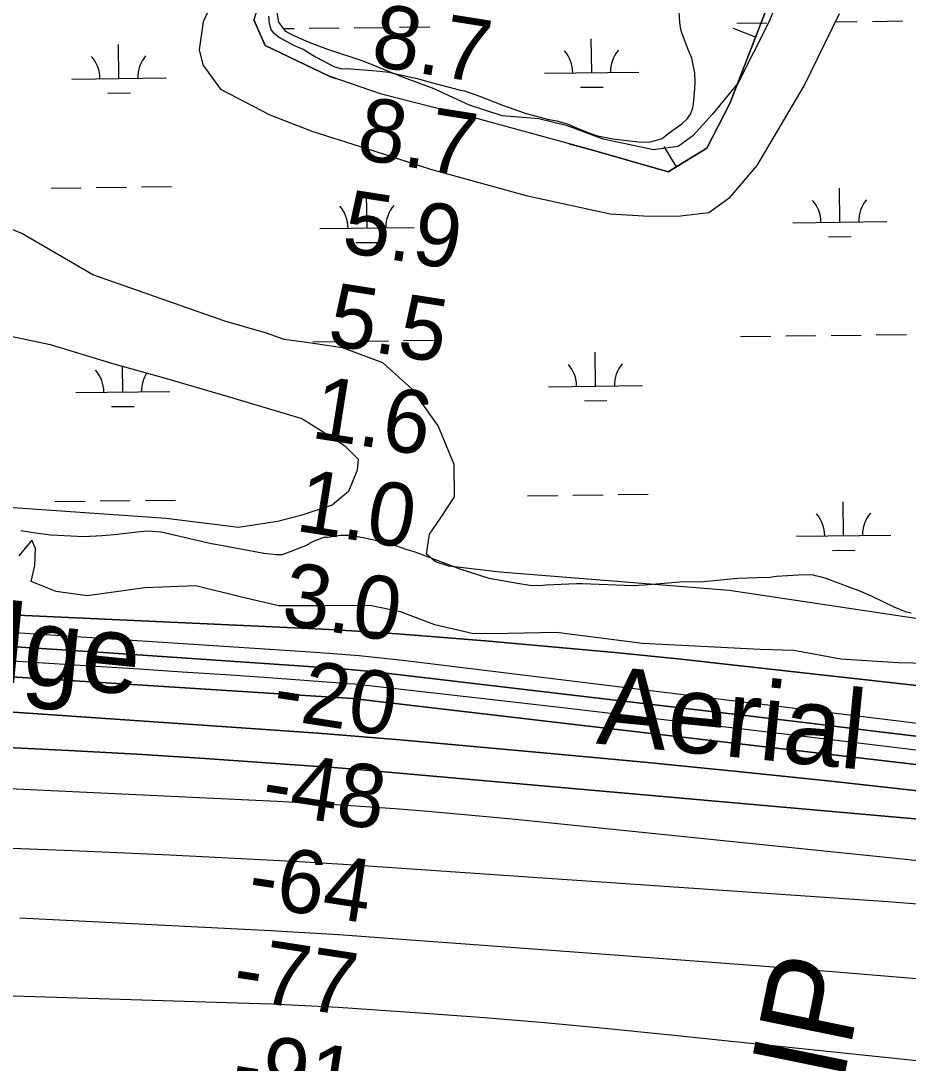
# Model space of a CAD drawing. Extents: x 3704301 to 3742427, y 506229 to 532009.
# Drawn here: x 3722983 to 3723925, y 520458 to 521564 of the extents above; entities that cross this region are included whole.
import ezdxf

# ---------------------------------------------------------------- set-up
doc = ezdxf.new("R2010")
doc.units = 0
for name, color, linetype in [('V-BORW-LINE', 7, 'Continuous'), ('V-CHAN-NAID', 7, 'Continuous'), ('V-RIVR-EDGE', 7, 'Continuous'), ('V-RIVR-IDEN', 7, 'Continuous'), ('V-RIVR-RANG', 7, 'Continuous'), ('V-SITE-VEGE', 7, 'Continuous'), ('V-TOPO-DPTH', 7, 'Continuous'), ('V-TOPO-MAJR', 7, 'Continuous'), ('V-TOPO-MINR', 7, 'Continuous'), ('V-TOPO-WATR', 7, 'Continuous'), ('V-WETL-SWMP', 7, 'Continuous')]:
    doc.layers.add(name, color=color, linetype=linetype)

msp = doc.modelspace()

# ---------------------------------------------------------------- linework, layer by layer
at = {"layer": 'V-BORW-LINE'}
for p, q in [((3723762.6, 521546.6), (3723739.3, 521555.6)), ((3723678.7, 521409.1), (3723665.6, 521430.4))]:
    msp.add_line(p, q, dxfattribs=at)
for points in [[(3723324.5, 521805.2), (3723281.8, 521737.5), (3723241.1, 521600.1), (3723229.9, 521565), (3723242.2, 521537.6), (3723309.9, 521505.2), (3723316.8, 521502.8)], [(3723773.1, 521573.8), (3723735.3, 521476), (3723711, 521428.9), (3723669.7, 521403.6), (3723591, 521426.3), (3723466.7, 521460.1), (3723365.4, 521486), (3723309.9, 521505.2), (3723242.2, 521537.6), (3723229.9, 521565)], [(3723564.6, 521433.5), (3723591, 521426.3), (3723669.7, 521403.6), (3723711, 521428.9), (3723735.3, 521476), (3723773.1, 521573.8)]]:
    msp.add_lwpolyline(points, dxfattribs=at)
at = {"layer": 'V-RIVR-EDGE'}
msp.add_lwpolyline([(3723945.1, 520882.1), (3723913.9, 520882.7), (3723853.3, 520886.5), (3723803.4, 520895.6), (3723767.4, 520896.9), (3723642.6, 520903.2), (3723551.4, 520914.9), (3723499.7, 520913.8), (3723463.1, 520913.3), (3723422.3, 520923), (3723385.7, 520936.9), (3723353.3, 520943.6), (3723301.7, 520943.1), (3723256.7, 520943.2), (3723217.1, 520952.3), (3723168.5, 520964.4), (3723114.4, 520962.2), (3723053.2, 520953.9), (3723020.2, 520958.2), (3722993.8, 520969.1), (3722997.4, 520985.9), (3722998.1, 521003.9), (3722994.5, 521012.9), (3722980.7, 520996.1)], dxfattribs=at)
at = {"layer": 'V-SITE-VEGE'}
for points in [[(3723245.5, 521568.7), (3723246.2, 521561.1), (3723248.4, 521554.1), (3723250.6, 521551.4), (3723257.2, 521546), (3723273.6, 521537.5), (3723282.4, 521533.8), (3723295.5, 521525.8), (3723304.3, 521521), (3723315.8, 521515.2), (3723323.9, 521513.1), (3723328.3, 521513.2), (3723359.8, 521510.9), (3723363.7, 521510.4), (3723373.5, 521509.4), (3723393.6, 521504.7), (3723403.4, 521502.7), (3723419.8, 521498), (3723437.2, 521493.3), (3723448.1, 521490.7), (3723453.6, 521489.7), (3723470.5, 521483.4), (3723494, 521474.4), (3723519.1, 521465.5), (3723543.1, 521459.3), (3723551.8, 521457.8), (3723563.8, 521454.1), (3723572.6, 521450.4), (3723585.7, 521445.1), (3723595, 521442), (3723604.2, 521439.9), (3723613.5, 521438.4), (3723638.5, 521435.5), (3723645, 521435), (3723651, 521435.6), (3723663.5, 521439), (3723669.4, 521444), (3723674.8, 521447.9), (3723684.5, 521454.5), (3723689.9, 521460), (3723693.6, 521464.9), (3723696.2, 521471.5), (3723696.7, 521475.8), (3723698.2, 521491.6), (3723698.6, 521498.7), (3723698, 521508.5), (3723695, 521524.2), (3723691.1, 521533.4), (3723684.4, 521551.2), (3723683.3, 521554.5), (3723682.1, 521562.1), (3723681.4, 521573.5)], [(3723185, 521008.9), (3723171.4, 521012), (3723131.6, 521021.3), (3723118, 521022.2), (3723109.3, 521021.6), (3723081.6, 521018.5), (3723069.1, 521017.3), (3723049.5, 521016.5), (3723021.8, 521017.8), (3723014.2, 521018.2), (3722998.4, 521020.2), (3722982.6, 521022.7)], [(3723927.8, 520935.4), (3723921.8, 520936.9), (3723909.8, 520941.7), (3723885.7, 520953.3), (3723872.6, 520959.2), (3723863.9, 520962.3), (3723837.7, 520972.3), (3723831.1, 520973.9), (3723826.2, 520974.9), (3723823, 520975.9), (3723808.3, 520975.8), (3723784.9, 520974.4), (3723777.9, 520973.2), (3723764.3, 520973), (3723743.6, 520972.2), (3723707.3, 520968.5), (3723682.3, 520968.2), (3723644.8, 520965.1), (3723632.3, 520964.4), (3723579, 520966.4), (3723572.5, 520966.4), (3723539.9, 520964.9), (3723533.9, 520964.3), (3723523.1, 520964.7), (3723510, 520966.7), (3723480, 520972.3), (3723448.9, 520982.2), (3723405.2, 520998.5), (3723399.2, 521000.7), (3723392.7, 521002.7), (3723380.7, 521006.9), (3723376.9, 521008), (3723361.6, 521011.6), (3723350.1, 521014.7), (3723332.2, 521017.8), (3723322.4, 521017.6), (3723308.3, 521015.8), (3723304.5, 521015.8), (3723293.1, 521011.3), (3723285, 521006.9), (3723260.1, 520997.3), (3723254.1, 520997.2), (3723240.5, 520998.7), (3723191.5, 521007.9), (3723185, 521008.9)]]:
    msp.add_lwpolyline(points, dxfattribs=at)
at = {"layer": 'V-TOPO-DPTH'}
for points in [[(3722731.2, 520944.4), (3723273.3, 520919.8), (3723309.6, 520917.9), (3723345.9, 520915.8), (3723382.2, 520913.3), (3723418.4, 520910.6), (3723479.7, 520905.5), (3723546.5, 520899.7), (3723613.3, 520893.5), (3723680.1, 520886.8), (3723746.8, 520879.6), (3724120.9, 520837.7), (3724140.7, 520835.4), (3724160.4, 520833.1), (3724180.1, 520830.7), (3724199.9, 520828.3), (3724356.6, 520808.4), (3724446, 520797.1), (3724535.3, 520785.9), (3724624.6, 520774.7), (3724713.9, 520763.6), (3724835.1, 520748.5)], [(3722900.1, 520904.8), (3722988, 520899), (3723075.9, 520893.2), (3723163.8, 520887.3), (3723308.6, 520877.5), (3723324, 520876.3), (3723339.5, 520875), (3723355, 520873.4), (3723370.4, 520871.7), (3723757.7, 520826), (3723823.1, 520818.2), (3723888.5, 520810.3), (3723953.8, 520802.2), (3724019.1, 520794.1), (3724095.5, 520784.5), (3724122.6, 520781), (3724149.8, 520777.6), (3724176.9, 520774), (3724204.1, 520770.4), (3724231.2, 520766.8), (3724258.3, 520763), (3724285.4, 520759.2), (3724312.5, 520755.2), (3724838.6, 520677.1)], [(3724838.6, 520677.1), (3724312.5, 520755.2), (3724285.4, 520759.2), (3724258.3, 520763), (3724231.2, 520766.8), (3724204.1, 520770.4), (3724176.9, 520774), (3724149.8, 520777.6), (3724122.6, 520781), (3724095.5, 520784.5), (3724019.1, 520794.1), (3723953.8, 520802.2), (3723888.5, 520810.3), (3723823.1, 520818.2), (3723757.7, 520826), (3723370.4, 520871.7), (3723355, 520873.4), (3723339.5, 520875), (3723324, 520876.3), (3723308.6, 520877.5), (3723163.8, 520887.3), (3723075.9, 520893.2), (3722988, 520899), (3722900.1, 520904.8)], [(3724811.5, 520655), (3724572.6, 520691.2), (3724501.4, 520701.8), (3724430.1, 520712), (3724358.8, 520721.9), (3724287.4, 520731.4), (3724199.1, 520742.9), (3724171.8, 520746.4), (3724144.5, 520749.9), (3724117.2, 520753.2), (3724089.8, 520756.4), (3723334.8, 520844.7), (3722627.3, 520889.9)], [(3722627.3, 520889.9), (3723334.8, 520844.7), (3724089.8, 520756.4), (3724117.2, 520753.2), (3724144.5, 520749.9), (3724171.8, 520746.4), (3724199.1, 520742.9), (3724287.4, 520731.4), (3724358.8, 520721.9), (3724430.1, 520712), (3724501.4, 520701.8), (3724572.6, 520691.2), (3724811.5, 520655)], [(3724731.6, 520642.8), (3724664.7, 520652.9), (3724597.7, 520662.8), (3724530.6, 520672.1), (3724463.5, 520681.1), (3724167.1, 520719.8), (3724153.3, 520721.6), (3724139.4, 520723.3), (3724125.5, 520724.9), (3724111.7, 520726.6), (3723941.4, 520746), (3723842.4, 520757), (3723743.3, 520767.5), (3723644.2, 520777.2), (3723545, 520786.5), (3723389.4, 520800.5), (3723359, 520803.2), (3723328.7, 520805.7), (3723298.4, 520808), (3723268, 520810.2), (3722656, 520852.2)], [(3722656, 520852.2), (3723268, 520810.2), (3723298.4, 520808), (3723328.7, 520805.7), (3723359, 520803.2), (3723389.4, 520800.5), (3723545, 520786.5), (3723644.2, 520777.2), (3723743.3, 520767.5), (3723842.4, 520757), (3723941.4, 520746), (3724111.7, 520726.6), (3724125.5, 520724.9), (3724139.4, 520723.3), (3724153.3, 520721.6), (3724167.1, 520719.8), (3724463.5, 520681.1), (3724530.6, 520672.1), (3724597.7, 520662.8), (3724664.7, 520652.9), (3724731.6, 520642.8)], [(3724736.4, 520618.7), (3724711.6, 520622.1), (3724137, 520698), (3724135.8, 520698.2), (3724134.6, 520698.3), (3724133.4, 520698.5), (3724132.2, 520698.6), (3724117.6, 520700.3), (3724109.1, 520701.2), (3724100.6, 520702.1), (3724092.1, 520702.9), (3724083.6, 520703.7), (3723348.7, 520768.8), (3723336, 520769.9), (3723323.3, 520771), (3723310.6, 520771.9), (3723297.9, 520772.8), (3723178.4, 520781), (3723106, 520785.6), (3723033.5, 520789.7), (3722961, 520793.2)], [(3722961, 520793.2), (3723033.5, 520789.7), (3723106, 520785.6), (3723178.4, 520781), (3723297.9, 520772.8), (3723310.6, 520771.9), (3723323.3, 520771), (3723336, 520769.9), (3723348.7, 520768.8), (3724083.6, 520703.7), (3724092.1, 520702.9), (3724100.6, 520702.1), (3724109.1, 520701.2), (3724117.6, 520700.3), (3724132.2, 520698.6), (3724133.4, 520698.5), (3724134.6, 520698.3), (3724135.8, 520698.2), (3724137, 520698), (3724711.6, 520622.1), (3724736.4, 520618.7)]]:
    msp.add_lwpolyline(points, dxfattribs=at)
at = {"layer": 'V-TOPO-MAJR'}
msp.add_lwpolyline([(3724796.4, 520572.8), (3724505.8, 520608.4), (3724442.5, 520616.1), (3724379.2, 520623.7), (3724315.9, 520631.1), (3724252.6, 520638.4), (3724181.8, 520646.5), (3724153.8, 520649.7), (3724125.9, 520652.8), (3724098, 520655.8), (3724070, 520658.7), (3723504.3, 520716.7), (3723473.2, 520719.7), (3723442, 520722.6), (3723410.9, 520725.3), (3723379.7, 520727.8), (3723348.5, 520730), (3723317.3, 520732.1), (3723286, 520733.9), (3723254.8, 520735.5), (3722909.9, 520751.7)], dxfattribs=at)
at = {"layer": 'V-TOPO-MINR'}
for points in [[(3724879.8, 520684.8), (3724179.7, 520787.7), (3724175.2, 520788.3), (3724170.6, 520789), (3724166.1, 520789.6), (3724161.5, 520790.2), (3724157, 520790.8), (3724152.4, 520791.4), (3724147.9, 520792), (3724143.3, 520792.6), (3724131.8, 520794.1), (3724121.5, 520795.4), (3724111.1, 520796.7), (3724100.8, 520798), (3724090.5, 520799.3), (3723388.2, 520885.1), (3723365, 520887.7), (3723341.9, 520890.1), (3723318.7, 520892), (3723295.4, 520893.7), (3722949.2, 520916.1)], [(3724078.6, 520772.2), (3723784.6, 520808), (3723710.1, 520817), (3723635.5, 520825.8), (3723561, 520834.5), (3723486.4, 520843.1), (3723352.6, 520858.3), (3723344.9, 520859.1), (3723337.1, 520859.9), (3723329.4, 520860.5), (3723321.7, 520861.1), (3723245.6, 520866.6), (3723199.8, 520869.8), (3723154, 520872.9), (3723108.2, 520876), (3723062.4, 520878.9), (3722646.4, 520905.2)], [(3724838.6, 520677.1), (3724312.5, 520755.2), (3724285.4, 520759.2), (3724258.3, 520763), (3724231.2, 520766.8), (3724204.1, 520770.4), (3724176.9, 520774), (3724149.8, 520777.6), (3724122.6, 520781), (3724095.5, 520784.5), (3724019.1, 520794.1), (3723953.8, 520802.2), (3723888.5, 520810.3), (3723823.1, 520818.2), (3723757.7, 520826), (3723370.4, 520871.7), (3723355, 520873.4), (3723339.5, 520875), (3723324, 520876.3), (3723308.6, 520877.5), (3723163.8, 520887.3), (3723075.9, 520893.2), (3722988, 520899), (3722900.1, 520904.8)], [(3724811.5, 520655), (3724572.6, 520691.2), (3724501.4, 520701.8), (3724430.1, 520712), (3724358.8, 520721.9), (3724287.4, 520731.4), (3724199.1, 520742.9), (3724171.8, 520746.4), (3724144.5, 520749.9), (3724117.2, 520753.2), (3724089.8, 520756.4), (3723334.8, 520844.7), (3722627.3, 520889.9)], [(3724731.6, 520642.8), (3724664.7, 520652.9), (3724597.7, 520662.8), (3724530.6, 520672.1), (3724463.5, 520681.1), (3724167.1, 520719.8), (3724153.3, 520721.6), (3724139.4, 520723.3), (3724125.5, 520724.9), (3724111.7, 520726.6), (3723941.4, 520746), (3723842.4, 520757), (3723743.3, 520767.5), (3723644.2, 520777.2), (3723545, 520786.5), (3723389.4, 520800.5), (3723359, 520803.2), (3723328.7, 520805.7), (3723298.4, 520808), (3723268, 520810.2), (3722656, 520852.2)], [(3724736.4, 520618.7), (3724711.6, 520622.1), (3724137, 520698), (3724135.8, 520698.2), (3724134.6, 520698.3), (3724133.4, 520698.5), (3724132.2, 520698.6), (3724117.6, 520700.3), (3724109.1, 520701.2), (3724100.6, 520702.1), (3724092.1, 520702.9), (3724083.6, 520703.7), (3723348.7, 520768.8), (3723336, 520769.9), (3723323.3, 520771), (3723310.6, 520771.9), (3723297.9, 520772.8), (3723178.4, 520781), (3723106, 520785.6), (3723033.5, 520789.7), (3722961, 520793.2)], [(3723938.9, 520626.2), (3723903.1, 520628.9), (3723330.6, 520668.3), (3723319.1, 520669.1), (3723307.5, 520669.8), (3723296, 520670.5), (3723284.4, 520671.1), (3723196.2, 520675.7), (3723140.5, 520678.5), (3723084.8, 520681.1), (3723029.1, 520683.4), (3722973.4, 520685.6)], [(3724763.5, 520462.7), (3724621.6, 520479.3), (3724535.2, 520489.2), (3724448.9, 520498.7), (3724362.4, 520507.7), (3724276, 520516.3), (3724137, 520529.8), (3724120, 520531.4), (3724103, 520532.9), (3724086, 520534.5), (3724069, 520535.9), (3723933.4, 520547.3), (3723848.5, 520554.3), (3723763.7, 520561.1), (3723678.8, 520567.6), (3723593.9, 520574), (3723344.1, 520592.4), (3723320.1, 520594), (3723296, 520595.6), (3723271.9, 520597), (3723247.9, 520598.3), (3722981.7, 520611.7)], [(3724756, 520373.4), (3724571.4, 520391.5), (3724490.4, 520399.6), (3724409.5, 520408), (3724328.6, 520416.8), (3724247.7, 520425.8), (3724129.5, 520439.3), (3724107.8, 520441.8), (3724086, 520444.2), (3724064.3, 520446.6), (3724042.5, 520448.9), (3723665.6, 520488.4), (3723602.2, 520494.7), (3723538.6, 520500.6), (3723475, 520505.8), (3723411.4, 520510.6), (3723354.9, 520514.6), (3723319.5, 520516.8), (3723284.1, 520518.8), (3723248.7, 520520.4), (3723213.2, 520521.7), (3722804.6, 520534.3)]]:
    msp.add_lwpolyline(points, dxfattribs=at)
at = {"layer": 'V-TOPO-WATR'}
msp.add_lwpolyline([(3724835.1, 520748.5), (3724713.9, 520763.6), (3724624.6, 520774.7), (3724535.3, 520785.9), (3724446, 520797.1), (3724356.6, 520808.4), (3724199.9, 520828.3), (3724180.1, 520830.7), (3724160.4, 520833.1), (3724140.7, 520835.4), (3724120.9, 520837.7), (3723746.8, 520879.6), (3723680.1, 520886.8), (3723613.3, 520893.5), (3723546.5, 520899.7), (3723479.7, 520905.5), (3723418.4, 520910.6), (3723382.2, 520913.3), (3723345.9, 520915.8), (3723309.6, 520917.9), (3723273.3, 520919.8), (3722731.2, 520944.4)], dxfattribs=at)
at = {"layer": 'V-WETL-SWMP'}
for p, q in [((3723886.6, 521563.3), (3723918.6, 521563.7)), ((3723261.6, 521555.6), (3723272.7, 521555.8)), ((3723288.7, 521556), (3723320.7, 521556.4)), ((3723336.7, 521556.6), (3723368.7, 521556.9)), ((3723384.7, 521557.1), (3723416.7, 521557.5)), ((3723742.6, 521561.5), (3723774.6, 521561.9)), ((3723847.5, 521562.8), (3723870.6, 521563.1)), ((3723588.7, 521508.9), (3723588.2, 521544.9)), ((3723086.8, 521502.8), (3723086.4, 521538.8)), ((3723538.7, 521508.3), (3723638.7, 521509.5)), ((3723036.8, 521502.1), (3723136.8, 521503.4)), ((3723075, 521487.2), (3723099, 521487.5)), ((3723576.8, 521493.3), (3723600.8, 521493.6)), ((3723014.8, 521386.4), (3723046.8, 521386.8)), ((3723062.8, 521387), (3723094.8, 521387.4)), ((3723110.8, 521387.6), (3723142.8, 521388)), ((3723350.2, 521344.1), (3723349.7, 521380.1)), ((3723852.1, 521350.2), (3723851.6, 521386.2)), ((3723300.2, 521343.5), (3723400.2, 521344.7)), ((3723802.1, 521349.6), (3723902.1, 521350.8)), ((3723840.2, 521334.7), (3723864.2, 521335)), ((3723338.4, 521328.5), (3723362.4, 521328.8)), ((3723292.8, 521223.3), (3723324.8, 521223.7)), ((3723340.8, 521223.9), (3723372.8, 521224.3)), ((3723388.8, 521224.5), (3723420.8, 521224.9)), ((3723746.7, 521228.9), (3723778.7, 521229.3)), ((3723794.7, 521229.5), (3723826.7, 521229.8)), ((3723842.7, 521230), (3723874.7, 521230.4)), ((3723890.7, 521230.6), (3723922.7, 521231)), ((3723592.7, 521176.2), (3723592.3, 521212.2)), ((3723090.9, 521170.1), (3723090.5, 521197.3)), ((3723542.7, 521175.6), (3723642.7, 521176.9)), ((3723040.9, 521169.5), (3723140.9, 521170.7)), ((3723079, 521154.5), (3723103, 521154.8)), ((3723580.9, 521160.7), (3723604.9, 521161)), ((3723066.9, 521054.4), (3723098.9, 521054.8)), ((3723114.9, 521055), (3723146.9, 521055.4)), ((3723520.7, 521059.9), (3723552.7, 521060.3)), ((3723568.7, 521060.5), (3723600.7, 521060.9)), ((3723616.7, 521061.1), (3723648.7, 521061.5)), ((3723018.9, 521053.8), (3723050.9, 521054.2)), ((3723856.1, 521017.6), (3723855.7, 521053.6)), ((3723806.1, 521017), (3723906.1, 521018.2)), ((3723844.3, 521002), (3723868.3, 521002.3))]:
    msp.add_line(p, q, dxfattribs=at)
for points in [[(3723805.7, 521635.6), (3723777, 521563), (3723744.1, 521498.1), (3723716.7, 521464.6), (3723696.2, 521441.8), (3723680.4, 521430.4), (3723654.4, 521427.1), (3723627.7, 521432.7), (3723601, 521438.3), (3723562.9, 521452.6), (3723532.6, 521459.9), (3723493.5, 521463), (3723459, 521474.4), (3723419.7, 521492.3), (3723388.8, 521503.7), (3723346, 521521), (3723308.5, 521533.5), (3723288.9, 521541), (3723271, 521548.5), (3723263.9, 521552.5), (3723256.7, 521562.5), (3723252.8, 521584.9)], [(3723190.8, 521594.8), (3723176.4, 521562.7), (3723172.1, 521533), (3723175.8, 521517.1), (3723194.5, 521491.3), (3723246.9, 521464.1), (3723292.7, 521446.3), (3723357.5, 521425.8), (3723417.6, 521406.4), (3723519.1, 521378.7), (3723608.2, 521359.1), (3723649.6, 521356.6), (3723682.8, 521357.1), (3723712.9, 521360.4), (3723735.8, 521376.7), (3723764.4, 521410.2), (3723814.3, 521494.9), (3723851.8, 521571.7)], [(3723932.6, 520929.8), (3723734.5, 520959.3), (3723491.5, 520978.8), (3723437, 520985.2), (3723422.7, 520989.7), (3723413.2, 520997.9), (3723416.4, 521019.3), (3723428.1, 521036), (3723443.2, 521058.7), (3723442.8, 521093), (3723425.7, 521134.2), (3723398, 521173), (3723366.8, 521201), (3723324, 521217), (3723286, 521222.5), (3723262.3, 521225.7), (3723243.3, 521232.6), (3723199.3, 521245.1), (3723059, 521294.2), (3722983.9, 521338.3), (3722908.9, 521369.3)], [(3722972.2, 521229.2), (3723013.8, 521220.3), (3723081.5, 521199.8), (3723135, 521185.1), (3723200.3, 521165.8), (3723281.1, 521141.9), (3723301.4, 521129.1), (3723326.5, 521112.9), (3723340.9, 521098.8), (3723339.8, 521087), (3723330.6, 521064.4), (3723313.1, 521049.9), (3723280, 521038.9), (3723255.3, 521032.7), (3723213.9, 521026.2), (3723136.8, 521035.9), (3722918.8, 521051)]]:
    msp.add_lwpolyline(points, dxfattribs=at)
for centre, start, end in [((3723533.4, 521508.7), 359.9282, 41.4719), ((3723643.9, 521510), 139.9282, 181.4719), ((3723031.5, 521502.6), 359.9282, 41.4719), ((3723142, 521503.9), 139.9282, 181.4719), ((3723294.9, 521343.9), 359.9282, 41.4719), ((3723405.4, 521345.3), 139.9282, 181.4719), ((3723796.8, 521350), 359.9282, 41.4719), ((3723907.3, 521351.4), 139.9282, 181.4719), ((3723537.5, 521176), 359.9282, 41.4719), ((3723648, 521177.4), 139.9282, 181.4719), ((3723035.6, 521169.9), 359.9282, 41.4719), ((3723146.1, 521171.3), 147.4867, 181.4719), ((3723800.9, 521017.4), 359.9282, 41.4719), ((3723911.4, 521018.7), 139.9282, 181.4719)]:
    msp.add_arc(centre, 35.2, start, end, dxfattribs=at)

# ---------------------------------------------------------------- texts
at = {"layer": 'V-CHAN-NAID'}
msp.add_text('MERAUX SHIP', height=100, rotation=78.4216, dxfattribs=at).set_placement((3723695.9, 519657.4))
at = {"layer": 'V-RIVR-IDEN'}
for s, rotation, p in [('Edge', 354.2976, (3722847.8, 520873.9)), ('Aerial', 354.3809, (3723592.7, 520797.1))]:
    msp.add_text(s, height=83, rotation=rotation, dxfattribs=at).set_placement(p)
at = {"layer": 'V-RIVR-RANG'}
for s, rotation, p in [('8.7', 351.0083, (3723352.8, 521516.6)), ('8.7', 351.0083, (3723337.4, 521417.8)), ('5.9', 351.0083, (3723321.8, 521319)), ('5.5', 351.0083, (3723306.7, 521220.2)), ('1.6', 351.0083, (3723289.5, 521121.7)), ('1.0', 351.0083, (3723273, 521023)), ('3.0', 351.0083, (3723257.6, 520924.2)), ('-20', 351.2896, (3723248.3, 520824)), ('-48', 351.2896, (3723236.3, 520724.7)), ('-64', 351.2896, (3723221.7, 520625.8)), ('-77', 351.2896, (3723205.6, 520527.1)), ('-91', 351.2896, (3723204.5, 520426.1))]:
    msp.add_text(s, height=67, rotation=rotation, dxfattribs=at).set_placement(p)

doc.saveas('drawing.dxf')
